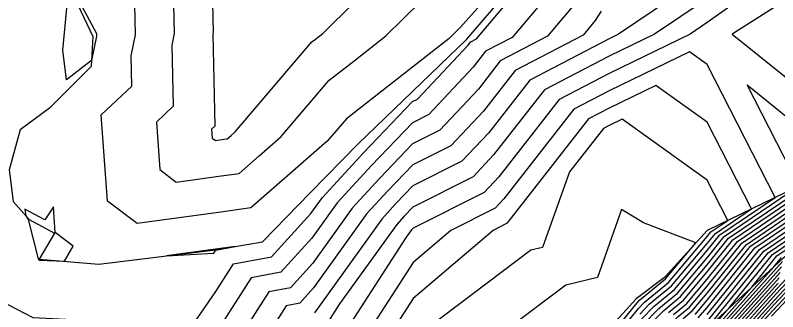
# Model space of a CAD drawing. Extents: x 2188792 to 2191981, y 386090 to 389710.
# Drawn here: x 2191269.6 to 2191347.4, y 388832 to 388862.2 of the extents above; entities that cross this region are included whole.
import ezdxf

# ---------------------------------------------------------------- set-up
doc = ezdxf.new("R2010")
doc.units = 0
for name, color, linetype in [('DTM Contours Major', 7, 'Continuous'), ('DTM Contours Minor', 7, 'Continuous'), ('Exist DTM QL2 LIDAR Elevation Point', 7, 'Continuous'), ('PH Exist DTM Breakline', 7, 'Continuous')]:
    doc.layers.add(name, color=color, linetype=linetype)

msp = doc.modelspace()

# ---------------------------------------------------------------- linework, layer by layer
at = {"layer": 'DTM Contours Major'}
for points in [[(2191340.235, 388866.392), (2191331.204, 388860.281), (2191330.234, 388859.811), (2191322.137, 388855.578), (2191317.932, 388850.202), (2191315.22, 388847.314), (2191310.209, 388844.801), (2191308.485, 388843.004), (2191307.044, 388841.435), (2191300.173, 388831.877)], [(2191277.422, 388857.579), (2191274.881, 388855.616), (2191274.492, 388858.631), (2191275.047, 388864.352), (2191275.819, 388864.215), (2191275.968, 388864.053), (2191277.932, 388860.333), (2191277.939, 388860.064), (2191277.422, 388857.579)], [(2191340.624, 388840.136), (2191342.333, 388841.293), (2191340.235, 388845.397), (2191331.568, 388851.615), (2191330.234, 388850.967), (2191329.65, 388850.662), (2191326.184, 388846.231), (2191323.433, 388838.528), (2191322.26, 388838.252), (2191311.654, 388830.278)], [(2191336.299, 388831.917), (2191337.815, 388833.161), (2191340.235, 388836.041), (2191342.869, 388839.313), (2191351.329, 388845.04)], [(2191275.547, 388838.66), (2191273.722, 388840.052), (2191273.528, 388842.682), (2191272.664, 388841.355), (2191270.628, 388842.452), (2191270.711, 388841.773), (2191270.969, 388841.38), (2191271.992, 388837.371), (2191271.995, 388837.293), (2191272.076, 388837.251), (2191274.652, 388837.126), (2191275.547, 388838.66)], [(2191339.332, 388831.354), (2191340.235, 388832.429), (2191345.114, 388838.49), (2191349.873, 388841.711)], [(2191330.95, 388829.506), (2191333.222, 388832.321), (2191333.833, 388832.945), (2191336.298, 388834.968), (2191340.235, 388839.653), (2191340.624, 388840.136)], [(2191292.094, 388838.642), (2191290.083, 388838.352), (2191285.057, 388837.672), (2191289.895, 388837.956), (2191290.079, 388838.222), (2191290.107, 388838.267), (2191292.094, 388838.642)], [(2191340.737, 388829.965), (2191344.785, 388834.47), (2191347.359, 388837.667), (2191348.417, 388838.383)], [(2191343.22, 388828.417), (2191347.017, 388832.643), (2191350.004, 388835.812)], [(2191292.899, 388770.903), (2191295.382, 388774.132), (2191297.622, 388777.463), (2191299.634, 388780.255), (2191300.284, 388782.813), (2191302.092, 388785.345), (2191302.753, 388786.893), (2191303.94, 388788.469), (2191304.844, 388789.054), (2191306.772, 388791.753), (2191311.035, 388795.862), (2191314.121, 388798.832), (2191316.822, 388801.471), (2191319.914, 388804.447), (2191322.615, 388807.085), (2191325.262, 388809.822), (2191328.859, 388813.049), (2191331.54, 388815.829), (2191333.454, 388818.145), (2191335.717, 388822.042), (2191337.06, 388823.882), (2191340.605, 388827.406), (2191341.978, 388829.191), (2191347.591, 388835.437)]]:
    msp.add_lwpolyline(points, dxfattribs=at)
at = {"layer": 'DTM Contours Minor'}
for points in [[(2191370.834, 388870.174), (2191376.643, 388876.688), (2191370.238, 388877.409), (2191364.804, 388875.716), (2191360.237, 388876.676), (2191355.526, 388870.282), (2191350.236, 388865.033), (2191342.802, 388860.281), (2191350.876, 388853.777), (2191354.936, 388855.581), (2191360.347, 388853.805), (2191365.983, 388853.71), (2191364.839, 388852.534), (2191365.579, 388852.885), (2191367.386, 388854.714), (2191367.413, 388854.736), (2191367.443, 388854.769), (2191369.131, 388856.689), (2191369.172, 388856.888), (2191370.385, 388860.07), (2191370.625, 388860.396), (2191370.412, 388866.695), (2191370.648, 388869.846), (2191370.834, 388870.174)], [(2191289.626, 388869.34), (2191289.833, 388860.497), (2191289.787, 388860.273), (2191290.003, 388850.906), (2191289.677, 388850.598), (2191289.745, 388849.68), (2191290.06, 388849.44), (2191290.927, 388849.557), (2191291.273, 388849.607), (2191291.66, 388849.944), (2191292.089, 388850.318), (2191299.911, 388859.487), (2191300.419, 388859.885), (2191301.007, 388860.344), (2191310.58, 388869.834)], [(2191321.404, 388868.104), (2191315.086, 388861.007), (2191313.921, 388859.852), (2191308.3, 388855.461), (2191303.434, 388851.659), (2191301.479, 388849.367), (2191297.382, 388845.793), (2191293.682, 388842.565), (2191290.364, 388842.087), (2191282.074, 388840.965), (2191279.063, 388843.261), (2191278.416, 388852.046), (2191281.529, 388854.992), (2191281.458, 388858.067), (2191281.903, 388860.208), (2191281.83, 388863.335)], [(2191266.424, 388833.972), (2191271.436, 388831.379), (2191275.464, 388831.184), (2191279.574, 388820.277), (2191279.601, 388819.65), (2191280.229, 388819.573), (2191280.579, 388819.927), (2191280.616, 388820.277), (2191290.114, 388834.039), (2191291.905, 388836.849), (2191295.795, 388837.582), (2191299.808, 388842.006), (2191300.98, 388843.635), (2191305.161, 388848.187), (2191310.164, 388853.403), (2191310.693, 388853.668), (2191315.854, 388859.163), (2191316.127, 388859.511), (2191316.714, 388859.818), (2191323.072, 388867.358)], [(2191285.728, 388866.338), (2191285.868, 388860.353), (2191285.622, 388859.17), (2191285.766, 388852.949), (2191284.047, 388851.322), (2191284.404, 388846.47), (2191286.067, 388845.202), (2191290.645, 388845.822), (2191292.478, 388846.086), (2191294.521, 388847.869), (2191296.784, 388849.843), (2191301.672, 388855.573), (2191304.36, 388857.673), (2191307.464, 388860.098), (2191312.833, 388865.42)], [(2191324.99, 388865.463), (2191320.335, 388859.942), (2191317.629, 388858.528), (2191316.374, 388856.923), (2191311.825, 388852.08), (2191310.175, 388851.252), (2191305.992, 388846.891), (2191302.496, 388843.085), (2191299.9, 388839.474), (2191296.753, 388836.005), (2191293.703, 388835.43), (2191290.149, 388829.855), (2191283.539, 388820.277), (2191283.222, 388817.284), (2191280.229, 388814.253), (2191274.862, 388814.911), (2191274.63, 388820.277), (2191272.694, 388825.415), (2191270.797, 388825.507), (2191260.854, 388830.652)], [(2191340.235, 388863.925), (2191334.85, 388860.281), (2191330.234, 388858.042), (2191323.64, 388854.595), (2191318.452, 388847.961), (2191316.352, 388845.726), (2191310.22, 388842.65), (2191309.316, 388841.708), (2191308.56, 388840.886), (2191302.736, 388832.784), (2191301.109, 388830.278)], [(2191344.385, 388864.431), (2191340.235, 388861.458), (2191338.496, 388860.281), (2191330.234, 388856.273), (2191325.142, 388853.612), (2191318.971, 388845.721), (2191317.484, 388844.138), (2191310.231, 388840.5), (2191310.147, 388840.412), (2191310.076, 388840.336), (2191309.535, 388839.582), (2191303.492, 388830.278)], [(2191326.908, 388863.568), (2191323.955, 388860.066), (2191319.132, 388857.545), (2191316.893, 388854.682), (2191312.957, 388850.491), (2191310.186, 388849.102), (2191306.823, 388845.596), (2191304.012, 388842.535), (2191299.991, 388836.942), (2191297.711, 388834.428), (2191295.5, 388834.011), (2191290.184, 388825.672), (2191286.461, 388820.277), (2191285.865, 388814.641), (2191281.555, 388810.277), (2191281.962, 388808.544), (2191280.452, 388800.275), (2191286.43, 388793.455), (2191284.356, 388786.244), (2191284.525, 388785.072), (2191283.584, 388781.016), (2191282.098, 388773.697), (2191282.282, 388772.122)], [(2191329.419, 388862.627), (2191328.826, 388861.672), (2191327.576, 388860.19), (2191320.635, 388856.562), (2191317.413, 388852.442), (2191314.088, 388848.903), (2191310.198, 388846.951), (2191307.654, 388844.3), (2191305.528, 388841.985), (2191300.082, 388834.41), (2191298.668, 388832.851), (2191297.298, 388832.593), (2191290.22, 388821.488)], [(2191341.522, 388839.807), (2191347.171, 388843.631), (2191340.235, 388857.196), (2191338.438, 388858.485), (2191330.234, 388854.505), (2191326.645, 388852.629), (2191319.491, 388843.481), (2191318.615, 388842.549), (2191314.09, 388840.279), (2191310.232, 388836.986), (2191305.875, 388830.278)], [(2191341.073, 388839.972), (2191344.752, 388842.462), (2191340.235, 388851.296), (2191335.003, 388855.05), (2191330.234, 388852.736), (2191328.147, 388851.646), (2191320.01, 388841.24), (2191319.747, 388840.961), (2191318.389, 388840.279), (2191310.232, 388833.317), (2191308.259, 388830.278)], [(2191333.629, 388830.608), (2191335.313, 388832.328), (2191337.208, 388833.884), (2191340.235, 388837.486), (2191341.971, 388839.643), (2191349.59, 388844.8), (2191344.322, 388855.101), (2191351.3, 388849.481)], [(2191333.764, 388830.036), (2191335.806, 388832.123), (2191337.511, 388833.522), (2191340.235, 388836.763), (2191342.42, 388839.478), (2191351.62, 388845.705)], [(2191336.793, 388831.712), (2191338.118, 388832.8), (2191340.235, 388835.319), (2191343.318, 388839.149), (2191351.038, 388844.374)], [(2191325.254, 388815.264), (2191326.141, 388816.184), (2191329.916, 388820.275), (2191330.234, 388820.623), (2191333.183, 388827.1), (2191334.17, 388828.323), (2191337.286, 388831.506), (2191338.422, 388832.438), (2191340.235, 388834.596), (2191343.767, 388838.984), (2191350.747, 388843.708)], [(2191337.779, 388831.301), (2191338.725, 388832.077), (2191340.235, 388833.874), (2191344.216, 388838.819), (2191350.455, 388843.043)], [(2191335.995, 388835.329), (2191339.088, 388839.01), (2191333.752, 388841.052), (2191331.514, 388842.394), (2191329.037, 388835.46), (2191325.809, 388834.703), (2191319.925, 388830.278), (2191317.891, 388823.527), (2191315.68, 388818.117), (2191316.234, 388814.905), (2191312.635, 388809.134), (2191312.312, 388808.371), (2191312.859, 388808.785), (2191312.928, 388808.85), (2191313.001, 388808.921), (2191317.405, 388814.368), (2191317.606, 388814.585), (2191321.899, 388819.875), (2191322.211, 388820.213), (2191330.234, 388828.977), (2191330.631, 388829.85), (2191333.087, 388832.892), (2191333.34, 388833.15), (2191335.995, 388835.329)], [(2191339.028, 388831.716), (2191340.235, 388833.152), (2191344.665, 388838.655), (2191350.164, 388842.377)], [(2191340.235, 388831.707), (2191345.563, 388838.326), (2191349.582, 388841.046)], [(2191333.358, 388831.75), (2191334.326, 388832.739), (2191336.601, 388834.606), (2191340.235, 388838.93), (2191341.073, 388839.972)], [(2191333.493, 388831.179), (2191334.819, 388832.534), (2191336.905, 388834.245), (2191340.235, 388838.208), (2191341.522, 388839.807)], [(2191340.235, 388830.984), (2191346.012, 388838.161), (2191349.29, 388840.38)], [(2191340.285, 388830.325), (2191346.461, 388837.996), (2191348.999, 388839.714)], [(2191340.489, 388830.12), (2191342.535, 388832.398), (2191346.91, 388837.832), (2191348.708, 388839.049)], [(2191340.985, 388829.81), (2191347.035, 388836.543), (2191347.808, 388837.502)], [(2191292.662, 388771.804), (2191294.554, 388774.265), (2191297.295, 388778.339), (2191298.824, 388780.462), (2191299.615, 388783.572), (2191300.922, 388785.403), (2191301.722, 388787.276), (2191303.158, 388789.184), (2191304.252, 388789.892), (2191305.716, 388791.942), (2191310.848, 388796.888), (2191313.216, 388799.168), (2191316.461, 388802.336), (2191318.849, 388804.636), (2191322.085, 388807.795), (2191325.255, 388811.073), (2191328.027, 388813.56), (2191331.231, 388816.882), (2191332.691, 388818.65), (2191335.395, 388823.305), (2191336.209, 388824.421), (2191340.447, 388828.633), (2191341.233, 388829.656), (2191347.935, 388837.113)], [(2191292.741, 388771.504), (2191294.83, 388774.221), (2191297.404, 388778.047), (2191299.094, 388780.393), (2191299.838, 388783.319), (2191301.312, 388785.384), (2191302.066, 388787.148), (2191303.418, 388788.945), (2191304.449, 388789.613), (2191306.068, 388791.879), (2191310.911, 388796.546), (2191313.518, 388799.056), (2191316.581, 388802.048), (2191319.204, 388804.573), (2191322.261, 388807.559), (2191325.258, 388810.656), (2191328.305, 388813.39), (2191331.334, 388816.531), (2191332.946, 388818.482), (2191335.502, 388822.884), (2191336.493, 388824.241), (2191340.5, 388828.224), (2191341.482, 388829.501), (2191347.82, 388836.554)], [(2191292.82, 388771.204), (2191295.106, 388774.177), (2191297.513, 388777.755), (2191299.364, 388780.324), (2191300.061, 388783.066), (2191301.702, 388785.364), (2191302.41, 388787.02), (2191303.679, 388788.707), (2191304.646, 388789.333), (2191306.42, 388791.816), (2191310.973, 388796.204), (2191313.819, 388798.944), (2191316.702, 388801.759), (2191319.559, 388804.51), (2191322.438, 388807.322), (2191325.26, 388810.239), (2191328.582, 388813.219), (2191331.437, 388816.18), (2191333.2, 388818.313), (2191335.61, 388822.463), (2191336.776, 388824.062), (2191340.552, 388827.815), (2191341.73, 388829.346), (2191347.705, 388835.995)], [(2191342.475, 388828.882), (2191347.361, 388834.319), (2191349.302, 388836.379)], [(2191342.723, 388828.727), (2191347.247, 388833.76), (2191349.536, 388836.19)], [(2191342.971, 388828.572), (2191347.132, 388833.202), (2191349.77, 388836.001)], [(2191343.468, 388828.262), (2191346.903, 388832.084), (2191350.237, 388835.624)], [(2191350.471, 388835.435), (2191346.788, 388831.525)], [(2191292.978, 388770.603), (2191295.658, 388774.088), (2191297.732, 388777.171), (2191299.904, 388780.187), (2191300.507, 388782.559), (2191302.482, 388785.325), (2191303.097, 388786.765), (2191304.2, 388788.231), (2191305.041, 388788.775), (2191307.124, 388791.69), (2191311.097, 388795.52), (2191314.422, 388798.72), (2191316.943, 388801.183), (2191320.269, 388804.384), (2191322.792, 388806.848), (2191325.264, 388809.404), (2191329.137, 388812.879), (2191331.643, 388815.478), (2191333.708, 388817.977), (2191335.825, 388821.621), (2191337.344, 388823.703), (2191340.658, 388826.997), (2191342.227, 388829.036), (2191347.476, 388834.878)]]:
    msp.add_lwpolyline(points, dxfattribs=at)
at = {"layer": 'Exist DTM QL2 LIDAR Elevation Point'}
for p, q in [((2191290.759, 388860.531), (2191290.759, 388860.531)), ((2191299.499, 388860.401), (2191299.499, 388860.401)), ((2191330.234, 388860.281), (2191330.234, 388860.281)), ((2191340.235, 388860.281), (2191340.235, 388860.281)), ((2191290.992, 388850.429), (2191290.992, 388850.429)), ((2191330.234, 388850.28), (2191330.234, 388850.28)), ((2191310.232, 388840.279), (2191310.232, 388840.279)), ((2191320.233, 388840.279), (2191320.233, 388840.279))]:
    msp.add_line(p, q, dxfattribs=at)
at = {"layer": 'PH Exist DTM Breakline'}
for points in [[(2191370.238, 388870.282), (2191370.217, 388866.81), (2191370.238, 388860.281), (2191368.99, 388856.887), (2191367.361, 388854.804), (2191365.524, 388852.935), (2191363.531, 388851.766), (2191360.237, 388850.28), (2191351.662, 388845.801), (2191340.235, 388840.279), (2191335.882, 388835.463), (2191332.992, 388833.295), (2191330.234, 388830.278), (2191321.656, 388820.209), (2191317.276, 388814.555), (2191312.895, 388808.901), (2191303.659, 388800.509), (2191298.225, 388793.694), (2191292.791, 388786.879), (2191289.418, 388782.805), (2191283.322, 388771.839), (2191280.21, 388765.117)], [(2191275.718, 388863.951), (2191277.565, 388860.05), (2191277.388, 388856.989), (2191273.132, 388852.726), (2191270.152, 388850.533), (2191269.033, 388846.433), (2191269.425, 388843.21), (2191271.054, 388841.389), (2191273.634, 388839.999), (2191272.086, 388837.347), (2191278.171, 388836.823), (2191290.078, 388838.291), (2191294.859, 388839.123), (2191299.734, 388844.087), (2191304.608, 388849.051), (2191310.159, 388854.417), (2191315.71, 388859.784), (2191322.615, 388867.81)], [(2191362.495, 388845.944), (2191360.381, 388844.682), (2191355.36, 388842.362), (2191348, 388837.432), (2191340.235, 388830.278), (2191334.899, 388825.249), (2191330.234, 388820.277), (2191325.233, 388815.277), (2191320.233, 388810.277), (2191315.232, 388805.276), (2191310.232, 388800.275), (2191302.382, 388792.537), (2191300.936, 388791.214), (2191298.863, 388788.34), (2191297.867, 388785.557), (2191296.255, 388781.117), (2191291.902, 388774.691)]]:
    msp.add_lwpolyline(points, dxfattribs=at)

doc.saveas('drawing.dxf')
